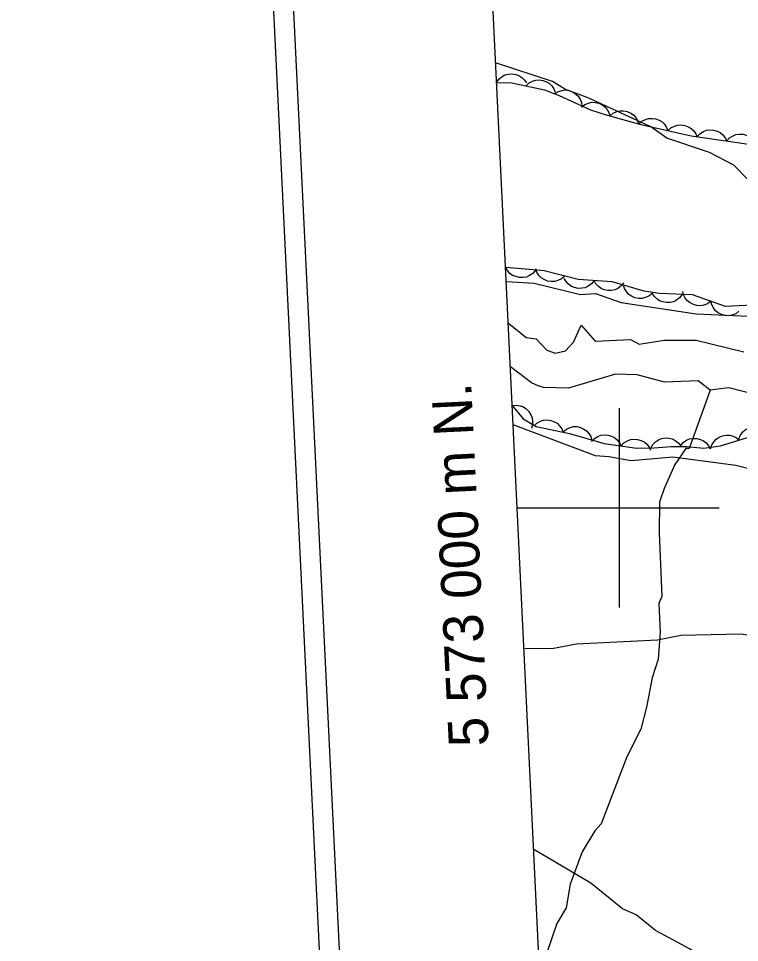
# Model space of a CAD drawing. Extents: x 336540 to 340074, y 5572036 to 5573747.
# Drawn here: x 336539.6 to 336612, y 5572956.3 to 5573049.2 of the extents above; entities that cross this region are included whole.
import ezdxf

# ---------------------------------------------------------------- set-up
doc = ezdxf.new("R2010")
doc.units = 0
for name, color, linetype in [('Niveau 2', 7, 'Continuous'), ('Niveau 22', 7, 'Continuous'), ('Niveau 44', 7, 'Continuous'), ('Niveau 60', 7, 'Continuous'), ('Niveau 61', 7, 'Continuous'), ('Niveau 7', 7, 'Continuous')]:
    doc.layers.add(name, color=color, linetype=linetype)

msp = doc.modelspace()

# ---------------------------------------------------------------- linework, layer by layer
at = {"layer": 'Niveau 2'}
for points in [[(336656.5, 5573020.35), (336652.25, 5573021.6), (336642.03, 5573025.82), (336639.41, 5573027.38), (336632.53, 5573029.74), (336628.41, 5573030.55), (336623.49, 5573031.14), (336621.11, 5573031.03), (336616.35, 5573031.63), (336612.89, 5573032.97), (336611.48, 5573034.42), (336609.04, 5573035.68), (336604.73, 5573037.13), (336603.15, 5573038.25), (336596.91, 5573041.16), (336594.49, 5573042.04), (336593.27, 5573042.82), (336587.54, 5573044.7)], [(336588.62, 5573022.73), (336591.43, 5573022.55), (336596.06, 5573021.43), (336597.59, 5573021.52), (336600.17, 5573020.61), (336607.68, 5573019.47), (336612.94, 5573019.25), (336618.57, 5573018.16), (336626.11, 5573016.18), (336632.58, 5573015.51), (336638.56, 5573014.29), (336640.77, 5573014.22), (336642.99, 5573013.83), (336645.19, 5573013.6), (336648.62, 5573012.74), (336654.16, 5573010.32), (336662.05, 5573008.36), (336663.91, 5573008.29), (336666.64, 5573007.92), (336673.34, 5573005.88), (336683.27, 5573003.87), (336685.13, 5573003.97), (336691.01, 5573004.76), (336694.55, 5573004.95)], [(336699.3, 5572995.01), (336687.59, 5572995.77), (336680.65, 5572995.92), (336677.97, 5572995.26), (336674.16, 5572993.73), (336670.96, 5572993.23), (336669.1, 5572993.47), (336668.06, 5572993.92), (336666.34, 5572994.52), (336663.78, 5572994.72), (336658.46, 5572995.97), (336647.46, 5572996.07), (336643.42, 5572995.7), (336628.45, 5572997.48), (336624.84, 5572998.64), (336622.4, 5572999.7), (336620.87, 5573000.13), (336614.94, 5573003.4), (336611.67, 5573004.25), (336605.36, 5573005.1), (336601.15, 5573004.72), (336598.93, 5573005.11), (336597.58, 5573005.23), (336589.29, 5573008.35)], [(336695.67, 5572980.23), (336691.89, 5572981.06), (336686.01, 5572980.58), (336680.92, 5572980.85), (336678.71, 5572981.05), (336672.46, 5572980.92), (336668.76, 5572980.39), (336663.82, 5572980.81), (336658.37, 5572981.53), (336655.47, 5572982.07), (336653.26, 5572982.29), (336647.06, 5572984.18), (336639.71, 5572985.34), (336636, 5572985.47), (336633.28, 5572985.85), (336624.94, 5572986.43), (336620.73, 5572986.21), (336614.62, 5572986.92), (336612.21, 5572987.3), (336606.14, 5572987.17), (336603.8, 5572986.72), (336595.68, 5572986.29), (336593.18, 5572985.82), (336590.47, 5572985.87)], [(336642.66, 5572944.55), (336639.77, 5572945.13), (336637.2, 5572946.01), (336628.22, 5572949.62), (336624.95, 5572950.15), (336622.73, 5572950.87), (336619.82, 5572951.22), (336614.18, 5572952.8), (336612.46, 5572952.89), (336609.39, 5572953.91), (336607.08, 5572955.66), (336603.6, 5572957.53), (336601.66, 5572959.11), (336600.28, 5572959.73), (336597.1, 5572962.28), (336591.38, 5572965.67)]]:
    msp.add_lwpolyline(points, dxfattribs=at)
at = {"layer": 'Niveau 22'}
msp.add_lwpolyline([(336609.1, 5573011.81), (336606.99, 5573005.95), (336606.65, 5573005.94), (336605.54, 5573004.36), (336604.46, 5573001.94), (336604.02, 5573000.56), (336603.97, 5572997.5), (336604.25, 5572991.09), (336603.94, 5572990.39), (336604.07, 5572987.52), (336603.86, 5572984.8), (336603.27, 5572982.91), (336602.71, 5572979.99), (336602.13, 5572977.77), (336600.72, 5572975), (336598.15, 5572968.26), (336597.5, 5572967.57), (336596.25, 5572965.46), (336595.03, 5572962.2), (336594.63, 5572959.81), (336593.68, 5572958.24), (336592.77, 5572955.49), (336591.91, 5572954.2)], dxfattribs=at)
at = {"layer": 'Niveau 44'}
for points in [[(336587.63, 5573042.73), (336587.87, 5573043.07), (336588.19, 5573043.32), (336588.48, 5573043.49), (336588.82, 5573043.57), (336589.19, 5573043.6), (336589.56, 5573043.52), (336589.88, 5573043.43), (336590.17, 5573043.23), (336590.43, 5573042.97), (336590.63, 5573042.67)], [(336587.63, 5573042.73), (336589.18, 5573042.7), (336592.44, 5573041.98), (336593.93, 5573041.41), (336597.07, 5573039.97), (336598.75, 5573039.44), (336602.13, 5573038.49), (336607.2, 5573037.35), (336613.93, 5573036.4)], [(336590.6, 5573042.39), (336590.9, 5573042.67), (336591.26, 5573042.86), (336591.57, 5573042.96), (336591.93, 5573042.98), (336592.29, 5573042.93), (336592.65, 5573042.79), (336592.94, 5573042.63), (336593.18, 5573042.38), (336593.39, 5573042.07), (336593.52, 5573041.74)], [(336593.49, 5573041.61), (336593.85, 5573041.83), (336594.24, 5573041.93), (336594.57, 5573041.97), (336594.92, 5573041.91), (336595.26, 5573041.78), (336595.58, 5573041.57), (336595.83, 5573041.36), (336596.02, 5573041.06), (336596.16, 5573040.72), (336596.22, 5573040.36)], [(336596.17, 5573040.25), (336596.5, 5573040.51), (336596.88, 5573040.66), (336597.2, 5573040.74), (336597.55, 5573040.72), (336597.91, 5573040.64), (336598.25, 5573040.47), (336598.53, 5573040.29), (336598.75, 5573040.02), (336598.93, 5573039.69), (336599.04, 5573039.35)], [(336599.04, 5573039.36), (336599.36, 5573039.63), (336599.73, 5573039.79), (336600.05, 5573039.88), (336600.4, 5573039.87), (336600.76, 5573039.8), (336601.11, 5573039.64), (336601.39, 5573039.47), (336601.62, 5573039.2), (336601.81, 5573038.89), (336601.93, 5573038.55)], [(336601.92, 5573038.54), (336602.23, 5573038.82), (336602.59, 5573039), (336602.91, 5573039.11), (336603.26, 5573039.12), (336603.62, 5573039.07), (336603.98, 5573038.93), (336604.26, 5573038.77), (336604.51, 5573038.52), (336604.72, 5573038.21), (336604.85, 5573037.88)], [(336604.85, 5573037.88), (336605.16, 5573038.16), (336605.52, 5573038.34), (336605.83, 5573038.45), (336606.18, 5573038.46), (336606.55, 5573038.41), (336606.9, 5573038.27), (336607.19, 5573038.11), (336607.44, 5573037.86), (336607.65, 5573037.56), (336607.78, 5573037.22)], [(336607.79, 5573037.27), (336608.07, 5573037.58), (336608.42, 5573037.79), (336608.72, 5573037.92), (336609.07, 5573037.96), (336609.44, 5573037.94), (336609.8, 5573037.82), (336610.1, 5573037.69), (336610.36, 5573037.46), (336610.6, 5573037.17), (336610.76, 5573036.85)], [(336610.76, 5573036.85), (336611.04, 5573037.16), (336611.39, 5573037.37), (336611.69, 5573037.5), (336612.04, 5573037.54), (336612.41, 5573037.52), (336612.77, 5573037.4), (336613.07, 5573037.27), (336613.34, 5573037.04), (336613.57, 5573036.75), (336613.73, 5573036.43)], [(336591.54, 5573023.87), (336591.28, 5573023.55), (336590.94, 5573023.32), (336590.65, 5573023.18), (336590.3, 5573023.12), (336589.93, 5573023.12), (336589.56, 5573023.22), (336589.25, 5573023.33), (336588.98, 5573023.55), (336588.73, 5573023.83), (336588.56, 5573024.14)], [(336618.98, 5573019.16), (336617.32, 5573019.5), (336614.06, 5573020.38), (336610.62, 5573020.23), (336607.31, 5573021.4), (336604.01, 5573021.53), (336602.47, 5573021.77), (336599.24, 5573022.69), (336595.83, 5573022.94), (336592.42, 5573023.79), (336588.6, 5573024.14)], [(336594.48, 5573023.28), (336594.17, 5573023), (336593.8, 5573022.83), (336593.48, 5573022.73), (336593.13, 5573022.72), (336592.77, 5573022.78), (336592.42, 5573022.93), (336592.13, 5573023.09), (336591.89, 5573023.35), (336591.69, 5573023.66), (336591.57, 5573024)], [(336597.43, 5573022.82), (336597.17, 5573022.49), (336596.84, 5573022.26), (336596.55, 5573022.11), (336596.2, 5573022.05), (336595.83, 5573022.04), (336595.46, 5573022.13), (336595.15, 5573022.24), (336594.87, 5573022.46), (336594.62, 5573022.73), (336594.44, 5573023.04)], [(336600.42, 5573022.6), (336600.17, 5573022.28), (336599.83, 5573022.04), (336599.54, 5573021.89), (336599.19, 5573021.83), (336598.82, 5573021.82), (336598.45, 5573021.91), (336598.14, 5573022.02), (336597.87, 5573022.24), (336597.61, 5573022.51), (336597.43, 5573022.82)], [(336603.27, 5573021.54), (336602.95, 5573021.27), (336602.57, 5573021.11), (336602.26, 5573021.03), (336601.9, 5573021.03), (336601.54, 5573021.1), (336601.19, 5573021.27), (336600.92, 5573021.44), (336600.69, 5573021.71), (336600.49, 5573022.02), (336600.38, 5573022.36)], [(336606.28, 5573021.44), (336606.03, 5573021.1), (336605.71, 5573020.86), (336605.42, 5573020.7), (336605.07, 5573020.62), (336604.7, 5573020.61), (336604.33, 5573020.68), (336604.02, 5573020.79), (336603.73, 5573020.99), (336603.47, 5573021.25), (336603.28, 5573021.56)], [(336609.17, 5573020.74), (336608.83, 5573020.5), (336608.45, 5573020.36), (336608.12, 5573020.29), (336607.77, 5573020.32), (336607.42, 5573020.41), (336607.08, 5573020.6), (336606.81, 5573020.79), (336606.6, 5573021.07), (336606.43, 5573021.4), (336606.34, 5573021.74)], [(336611.99, 5573019.74), (336611.66, 5573019.5), (336611.27, 5573019.36), (336610.95, 5573019.29), (336610.6, 5573019.32), (336610.24, 5573019.41), (336609.91, 5573019.6), (336609.64, 5573019.79), (336609.43, 5573020.07), (336609.26, 5573020.4), (336609.17, 5573020.74)], [(336589.2, 5573010.26), (336589.62, 5573010.31), (336590.01, 5573010.23), (336590.33, 5573010.13), (336590.62, 5573009.93), (336590.88, 5573009.67), (336591.08, 5573009.34), (336591.21, 5573009.04), (336591.25, 5573008.69), (336591.24, 5573008.32), (336591.14, 5573007.97)], [(336589.2, 5573010.26), (336590.32, 5573008.94), (336591.62, 5573008.17), (336594.97, 5573007.46), (336598.44, 5573006.46), (336601.72, 5573005.98), (336603.43, 5573006.01), (336605.17, 5573006.17), (336606.73, 5573006.17), (336608.46, 5573005.99), (336610.12, 5573006.22), (336613.29, 5573007.2)], [(336591.38, 5573008.22), (336591.68, 5573008.51), (336592.05, 5573008.7), (336592.36, 5573008.8), (336592.71, 5573008.82), (336593.08, 5573008.78), (336593.43, 5573008.64), (336593.72, 5573008.49), (336593.97, 5573008.23), (336594.18, 5573007.93), (336594.32, 5573007.6)], [(336594.33, 5573007.64), (336594.65, 5573007.91), (336595.02, 5573008.07), (336595.34, 5573008.16), (336595.7, 5573008.15), (336596.06, 5573008.08), (336596.4, 5573007.91), (336596.68, 5573007.74), (336596.91, 5573007.47), (336597.1, 5573007.16), (336597.21, 5573006.81)], [(336611.98, 5573006.91), (336612.13, 5573007.3), (336612.38, 5573007.62), (336612.62, 5573007.84), (336612.94, 5573008.01), (336613.29, 5573008.12), (336613.67, 5573008.14), (336614, 5573008.12), (336614.33, 5573007.99), (336614.65, 5573007.81), (336614.91, 5573007.56)], [(336597.18, 5573006.65), (336597.46, 5573006.95), (336597.81, 5573007.16), (336598.11, 5573007.29), (336598.46, 5573007.33), (336598.83, 5573007.31), (336599.19, 5573007.19), (336599.49, 5573007.06), (336599.75, 5573006.82), (336599.99, 5573006.53), (336600.14, 5573006.21)], [(336609.14, 5573005.92), (336609.26, 5573006.32), (336609.49, 5573006.65), (336609.71, 5573006.9), (336610, 5573007.09), (336610.35, 5573007.23), (336610.73, 5573007.28), (336611.05, 5573007.29), (336611.39, 5573007.19), (336611.73, 5573007.03), (336612.01, 5573006.8)], [(336600.14, 5573006.21), (336600.43, 5573006.52), (336600.78, 5573006.73), (336601.08, 5573006.86), (336601.43, 5573006.9), (336601.8, 5573006.87), (336602.16, 5573006.76), (336602.46, 5573006.62), (336602.72, 5573006.39), (336602.96, 5573006.1), (336603.11, 5573005.78)], [(336603.13, 5573005.98), (336603.33, 5573006.35), (336603.62, 5573006.63), (336603.89, 5573006.83), (336604.22, 5573006.95), (336604.58, 5573007.02), (336604.96, 5573006.99), (336605.28, 5573006.93), (336605.59, 5573006.76), (336605.89, 5573006.54), (336606.12, 5573006.26)], [(336606.12, 5573006.23), (336606.39, 5573006.55), (336606.73, 5573006.78), (336607.03, 5573006.92), (336607.38, 5573006.97), (336607.75, 5573006.96), (336608.12, 5573006.86), (336608.42, 5573006.74), (336608.69, 5573006.52), (336608.94, 5573006.24), (336609.11, 5573005.92)]]:
    msp.add_lwpolyline(points, dxfattribs=at)
at = {"layer": 'Niveau 60'}
for points in [[(336614.31, 5572036.41), (340073.91, 5572203.88), (339999.21, 5573746.9), (336539.61, 5573579.43), (336614.31, 5572036.41)], [(336616.21, 5572038.51), (340071.82, 5572205.78), (339997.32, 5573744.81), (336541.71, 5573577.54), (336616.21, 5572038.51)], [(339458.94, 5573698.73), (339531.5, 5572199.65), (336635.22, 5572059.46), (336562.66, 5573558.54), (339458.94, 5573698.73)]]:
    msp.add_lwpolyline(points, dxfattribs=at)
at = {"layer": 'Niveau 61'}
for points in [[(336600, 5572990), (336600, 5573010)], [(336589.7, 5573000), (336595.7, 5573000)], [(336590, 5573000), (336610, 5573000)]]:
    msp.add_lwpolyline(points, dxfattribs=at)
at = {"layer": 'Niveau 7'}
for points in [[(336588.84, 5573018.56), (336590.61, 5573017.11), (336591.62, 5573016.98), (336592.69, 5573015.84), (336593.54, 5573015.53), (336594.56, 5573015.76), (336595.36, 5573016.64), (336596.13, 5573018.36), (336597.56, 5573016.73), (336601.1, 5573016.89), (336601.96, 5573016.42), (336604.49, 5573016.85), (336607.7, 5573016.83), (336612.48, 5573015.67)], [(336613.85, 5573011.33), (336610.96, 5573012.05), (336609.1, 5573011.81), (336607.88, 5573012.76), (336604.5, 5573012.61), (336601.76, 5573013.36), (336599.57, 5573013.42), (336594.88, 5573012.03), (336592.35, 5573012.09), (336591.82, 5573012.24), (336591.15, 5573012.56), (336589.03, 5573014.15)]]:
    msp.add_lwpolyline(points, dxfattribs=at)

# ---------------------------------------------------------------- texts
at = {"layer": 'Niveau 61'}
msp.add_text('5 573 000 m N.', height=4.00002, rotation=92.77112, dxfattribs=at).set_placement((336586.85, 5572976.1))

doc.saveas('drawing.dxf')
